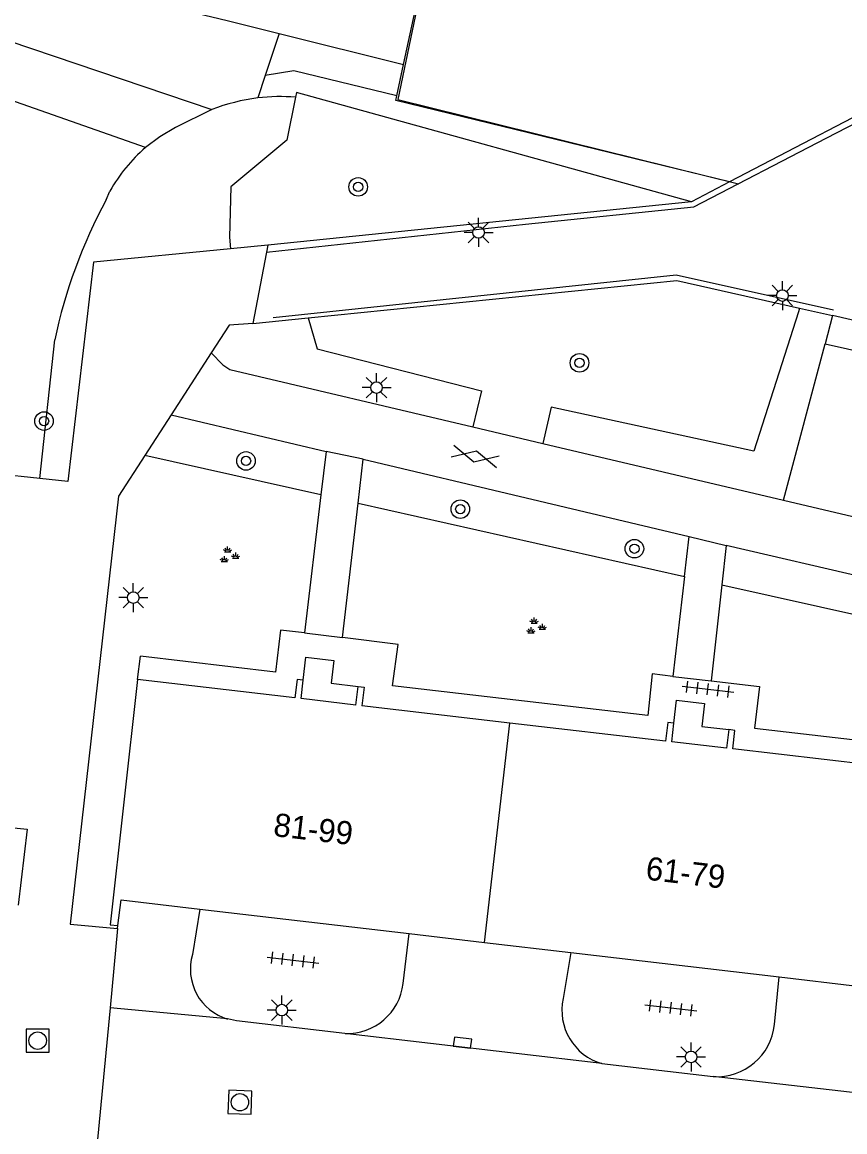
# Model space of a CAD drawing. Extents: x 131000 to 133014, y 396499 to 399001.
# Drawn here: x 131343.35 to 131378.83, y 397419.7 to 397467.53 of the extents above; entities that cross this region are included whole.
import ezdxf

# ---------------------------------------------------------------- set-up
doc = ezdxf.new("R2010")
doc.units = 0
for name, color, linetype in [('gg-afsc-hekwerk', 7, 'Continuous'), ('gg-anno-huisnummerreeks BGT', 7, 'Continuous'), ('gg-bbg-hoofdgebouw', 7, 'Continuous'), ('gg-bbg-toegangstrap', 7, 'Continuous'), ('gg-bbg-tussenscheiding', 7, 'Continuous'), ('gg-knt-onverhard', 7, 'Continuous'), ('gg-knt-trap', 7, 'Continuous'), ('gg-knt-verharding', 7, 'Continuous'), ('gg-knt-verharding nz', 7, 'Continuous'), ('gg-kwrk-keermuur', 7, 'Continuous'), ('gt-grn-groengrens', 7, 'Continuous'), ('gt-grn-weggrens', 7, 'Continuous'), ('gt-symb-boom', 7, 'Continuous'), ('gt-symb-gesloten verharding', 7, 'Continuous'), ('gt-symb-groenvak', 7, 'Continuous'), ('gt-symb-kolk', 7, 'Continuous'), ('gt-symb-lichtmast', 7, 'Continuous'), ('gt-symb-rioolschacht', 7, 'Continuous'), ('gt-symb-tegel verharding', 7, 'Continuous'), ('gx-grn-maaiveld', 7, 'Continuous')]:
    doc.layers.add(name, color=color, linetype=linetype)

# ---------------------------------------------------------------- blocks, each defined once
blk = doc.blocks.new('gt0-LMAST')
at = {"layer": 'gt-symb-lichtmast'}
for p, q in [((-0.005, 0.246), (-0.005, 0.621)), ((-0.182, 0.173), (-0.447, 0.438)), ((0.172, 0.173), (0.437, 0.438)), ((-0.255, -0.004), (-0.63, -0.004)), ((-0.182, -0.181), (-0.447, -0.446)), ((-0.005, -0.254), (-0.005, -0.629)), ((0.437, -0.446), (0.172, -0.181)), ((0.245, -0.004), (0.62, -0.004))]:
    blk.add_line(p, q, dxfattribs=at)
blk.add_circle((-0.005, -0.004), 0.25, dxfattribs=at)
blk = doc.blocks.new('gt0-BOOM')
at = {"layer": 'gt-symb-boom'}
for radius in [0.4, 0.2]:
    blk.add_circle((0, 0), radius, dxfattribs=at)
blk = doc.blocks.new('gt0-GESVH1')
at = {"layer": 'gt-symb-gesloten verharding'}
for p, q in [((-0.992, -0.261), (0.008, 0.239)), ((0.008, -0.261), (-0.992, 0.239)), ((0.008, 0.239), (1.008, -0.261)), ((1.008, 0.239), (0.008, -0.261))]:
    blk.add_line(p, q, dxfattribs=at)
blk = doc.blocks.new('gt0-TEG1')
at = {"layer": 'gt-symb-tegel verharding'}
for p, q in [((-1.125, 0), (1.125, 0)), ((-0.9, -0.25), (-0.9, 0.25)), ((-0.45, -0.25), (-0.45, 0.25)), ((0, -0.25), (0, 0.25)), ((0.45, -0.25), (0.45, 0.25)), ((0.9, -0.25), (0.9, 0.25))]:
    blk.add_line(p, q, dxfattribs=at)
blk = doc.blocks.new('gt0-GRVAK')
at = {"layer": 'gt-symb-groenvak'}
for p, q in [((-0.11, 0.189), (-0.228, 0.24)), ((-0.182, 0.153), (0.088, 0.153)), ((-0.091, 0.211), (-0.156, 0.322)), ((-0.047, 0.214), (-0.047, 0.393)), ((-0.004, 0.211), (0.061, 0.322)), ((0.015, 0.189), (0.133, 0.24)), ((0.262, -0.052), (0.197, 0.059)), ((0.305, -0.049), (0.305, 0.13)), ((0.349, -0.052), (0.414, 0.059)), ((-0.245, -0.228), (-0.363, -0.177)), ((-0.318, -0.264), (-0.047, -0.264)), ((-0.226, -0.206), (-0.291, -0.095)), ((-0.183, -0.203), (-0.183, -0.024)), ((-0.139, -0.206), (-0.074, -0.095)), ((-0.12, -0.228), (-0.002, -0.177)), ((0.243, -0.074), (0.125, -0.023)), ((0.17, -0.11), (0.441, -0.11)), ((0.368, -0.074), (0.486, -0.023))]:
    blk.add_line(p, q, dxfattribs=at)
blk = doc.blocks.new('gt0-RS')
at = {"layer": 'gt-symb-rioolschacht'}
blk.add_lwpolyline([(-0.5, -0.5), (0.5, -0.5), (0.5, 0.5), (-0.5, 0.5)], close=True, dxfattribs=at)
blk.add_circle((0, 0), 0.375, dxfattribs=at)
blk = doc.blocks.new('gt0-KOLK')
at = {"layer": 'gt-symb-kolk'}
blk.add_lwpolyline([(0, 0), (0.375, 0), (0.375, 0.4), (-0.375, 0.4), (-0.375, 0), (0, 0)], dxfattribs=at)

msp = doc.modelspace()

# ---------------------------------------------------------------- linework, layer by layer
at = {"layer": 'gg-afsc-hekwerk'}
for p, q in [((131359.797, 397465.706), (131360.294, 397468.018)), ((131359.797, 397465.706), (131360.294, 397468.018)), ((131354.44, 397467.039), (131359.797, 397465.706)), ((131359.508, 397464.357), (131359.797, 397465.706)), ((131359.508, 397464.357), (131359.797, 397465.706))]:
    msp.add_line(p, q, dxfattribs=at)
for points in [[(131218.793, 397500), (131256.736, 397490.673), (131301.818, 397479.831), (131326.879, 397473.667), (131352.195, 397467.598), (131354.44, 397467.039)], [(131320.371, 397484.879), (131332.582, 397481.944), (131342.326, 397479.554), (131361.747, 397474.75), (131359.558, 397464.195), (131374.241, 397460.561)], [(131353.892, 397457.611), (131365.056, 397458.817), (131372.324, 397459.563), (131378.027, 397462.531), (131381.648, 397464.396), (131382.129, 397464.958), (131383.74, 397471.737), (131384.306, 397474.097), (131389.582, 397472.809), (131398.971, 397470.529), (131408.524, 397468.185), (131418.098, 397465.833), (131427.498, 397463.55), (131427.064, 397461.73), (131429.416, 397461.143), (131429.871, 397462.969)], [(131373.852, 397460.64), (131359.465, 397464.158), (131359.508, 397464.357)], [(131373.852, 397460.64), (131359.465, 397464.158), (131359.508, 397464.357)], [(131354.18, 397454.802), (131371.559, 397456.642), (131378.347, 397455.129)]]:
    msp.add_lwpolyline(points, dxfattribs=at)
at = {"layer": 'gg-bbg-hoofdgebouw'}
for p, q in [((131355.118, 397438.399), (131348.33, 397439.19)), ((131355.381, 397438.368), (131355.473, 397439.159)), ((131357.744, 397438.093), (131357.837, 397438.892)), ((131357.744, 397438.093), (131355.381, 397438.368)), ((131364.39, 397437.318), (131358.007, 397438.062)), ((131371.103, 397436.536), (131364.39, 397437.318)), ((131371.366, 397436.505), (131371.459, 397437.306)), ((131373.828, 397437.032), (131373.734, 397436.229)), ((131373.734, 397436.229), (131371.366, 397436.505)), ((131380.474, 397435.444), (131373.998, 397436.199)), ((131351.01, 397429.294), (131360.037, 397428.239)), ((131360.037, 397428.239), (131363.297, 397427.858)), ((131363.297, 397427.858), (131367.012, 397427.423)), ((131367.012, 397427.423), (131376.002, 397426.372)), ((131376.002, 397426.372), (131379.381, 397425.977))]:
    msp.add_line(p, q, dxfattribs=at)
for points in [[(131348.33, 397439.19), (131347.15, 397428.62), (131347.48, 397428.59)], [(131355.473, 397439.159), (131355.21, 397439.19), (131355.118, 397438.399)], [(131357.837, 397438.892), (131358.1, 397438.861), (131358.007, 397438.062)], [(131371.459, 397437.306), (131371.196, 397437.337), (131371.103, 397436.536)], [(131373.998, 397436.199), (131374.091, 397437.001), (131373.828, 397437.032)], [(131347.48, 397428.59), (131347.62, 397429.69), (131351.01, 397429.294)]]:
    msp.add_lwpolyline(points, dxfattribs=at)
at = {"layer": 'gg-bbg-toegangstrap'}
for points in [[(131355.473, 397439.159), (131355.585, 397440.153), (131356.788, 397440.017), (131356.672, 397439.029), (131357.837, 397438.892)], [(131371.459, 397437.306), (131371.574, 397438.299), (131372.776, 397438.16), (131372.659, 397437.17), (131373.828, 397437.032)]]:
    msp.add_lwpolyline(points, dxfattribs=at)
at = {"layer": 'gg-bbg-tussenscheiding'}
msp.add_line((131363.297, 397427.858), (131364.39, 397437.318), dxfattribs=at)
at = {"layer": 'gg-knt-onverhard'}
msp.add_line((131348.669, 397462.12), (131340.573, 397464.969), dxfattribs=at)
msp.add_lwpolyline([(131254.172, 397487.824), (131329.118, 397471.357), (131351.53, 397463.76)], dxfattribs=at)
at = {"layer": 'gg-knt-trap'}
for p, q in [((131378.297, 397454.879), (131377.985, 397453.659)), ((131384.919, 397453.376), (131378.297, 397454.879)), ((131377.985, 397453.659), (131384.656, 397452.165))]:
    msp.add_line(p, q, dxfattribs=at)
at = {"layer": 'gg-knt-verharding'}
for p, q in [((131346.97, 397459.87), (131347.14, 397460.25)), ((131353.945, 397457.916), (131352.338, 397457.759)), ((131344.121, 397447.862), (131344.76, 397453.83)), ((131376.191, 397446.921), (131377.985, 397453.659)), ((131351.508, 397453.28), (131349.779, 397450.61)), ((131349.779, 397450.61), (131348.639, 397448.85)), ((131349.779, 397450.61), (131356.458, 397449.029)), ((131362.79, 397450.084), (131365.801, 397449.374)), ((131365.801, 397449.374), (131376.191, 397446.921)), ((131356.458, 397449.029), (131356.234, 397447.149)), ((131358.06, 397448.688), (131356.458, 397449.029)), ((131357.838, 397446.79), (131358.06, 397448.688)), ((131358.06, 397448.688), (131372.117, 397445.361)), ((131356.234, 397447.149), (131355.527, 397441.2)), ((131357.161, 397441.011), (131357.838, 397446.79)), ((131376.191, 397446.921), (131383.032, 397445.306)), ((131371.915, 397443.638), (131372.117, 397445.361)), ((131372.117, 397445.361), (131373.708, 397444.977)), ((131373.708, 397444.977), (131373.52, 397443.278)), ((131388.105, 397441.628), (131373.708, 397444.977)), ((131371.915, 397443.638), (131371.408, 397439.322)), ((131373.52, 397443.278), (131373.06, 397439.134)), ((131348.33, 397439.19), (131348.45, 397440.198)), ((131351.01, 397429.294), (131350.7, 397427.34)), ((131347.467, 397428.454), (131347.144, 397425.037)), ((131347.467, 397428.454), (131347.48, 397428.59)), ((131359.787, 397426.087), (131360.037, 397428.239)), ((131367.012, 397427.423), (131366.683, 397425.445)), ((131375.793, 397424.316), (131376.002, 397426.372)), ((131347.144, 397425.037), (131346.46, 397417.817)), ((131368.358, 397422.635), (131373.151, 397422.074))]:
    msp.add_line(p, q, dxfattribs=at)
for points in [[(131351.53, 397463.76), (131349.96, 397462.99), (131349.289, 397462.592), (131348.669, 397462.12)], [(131352.338, 397457.759), (131346.436, 397457.184), (131345.32, 397447.733), (131344.121, 397447.862)], [(131353.297, 397454.537), (131352.276, 397454.466), (131351.508, 397453.28)], [(131351.508, 397453.28), (131352.005, 397452.754), (131352.311, 397452.558), (131362.79, 397450.084)], [(131348.639, 397448.85), (131347.504, 397447.097), (131345.425, 397428.647), (131347.467, 397428.454)], [(131344.121, 397447.862), (131342.22, 397448.066), (131340.571, 397433.038), (131343.565, 397432.738), (131343.186, 397429.463)], [(131355.527, 397441.2), (131354.495, 397441.322), (131354.275, 397439.506), (131348.45, 397440.198)], [(131371.408, 397439.322), (131370.518, 397439.437), (131370.338, 397437.64), (131359.328, 397438.919), (131359.564, 397440.701), (131357.161, 397441.011)], [(131373.06, 397439.134), (131375.148, 397438.888), (131374.932, 397437.101), (131386.498, 397435.755), (131386.706, 397437.554), (131387.6, 397437.449)], [(131357.275, 397423.932), (131352.59, 397424.48), (131352.208, 397424.559)]]:
    msp.add_lwpolyline(points, dxfattribs=at)
for centre, radius, start, end in [((131354.503, 397456.16), 8.161, 96.949, 111.3677), ((131354.506, 397456.108), 8.213, 85.5339, 96.9263), ((131353.106, 397456.932), 6.827, 130.5387, 150.9192), ((131366.957, 397449.133), 22.689, 151.7544, 168.0511), ((131352.844, 397426.703), 2.237, 163.4615, 253.4762), ((131357.352, 397426.384), 2.453, 268.2081, 353.0433), ((131369.02, 397424.934), 2.392, 167.6574, 253.9397), ((131373.299, 397424.578), 2.508, 266.6234, 354.0124)]:
    msp.add_arc(centre, radius, start, end, dxfattribs=at)
at = {"layer": 'gg-knt-verharding nz'}
for p, q in [((131352.208, 397424.559), (131347.144, 397425.037)), ((131368.358, 397422.635), (131357.275, 397423.932)), ((131384.516, 397420.784), (131373.151, 397422.074))]:
    msp.add_line(p, q, dxfattribs=at)
at = {"layer": 'gg-kwrk-keermuur'}
for p, q in [((131373.852, 397460.64), (131372.211, 397459.787)), ((131372.211, 397459.787), (131353.945, 397457.916)), ((131376.872, 397455.201), (131378.297, 397454.879)), ((131353.297, 397454.537), (131355.693, 397454.781))]:
    msp.add_line(p, q, dxfattribs=at)
msp.add_lwpolyline([(131355.693, 397454.781), (131371.583, 397456.398), (131376.872, 397455.201)], dxfattribs=at)
at = {"layer": 'gt-grn-groengrens'}
for p, q in [((131354.44, 397467.039), (131353.839, 397465.232)), ((131353.839, 397465.232), (131353.516, 397464.261)), ((131356.234, 397447.149), (131348.639, 397448.85)), ((131357.838, 397446.79), (131371.915, 397443.638)), ((131373.52, 397443.278), (131387.915, 397440.055))]:
    msp.add_line(p, q, dxfattribs=at)
for points in [[(131359.508, 397464.357), (131355.067, 397465.437), (131353.839, 397465.232)], [(131355.146, 397464.296), (131354.772, 397462.436), (131352.346, 397460.438), (131352.289, 397458.262), (131352.338, 397457.759)], [(131372.211, 397459.787), (131355.186, 397464.493), (131355.146, 397464.296)], [(131376.872, 397455.201), (131376.837, 397455.046), (131374.908, 397449.037), (131366.171, 397450.94), (131365.801, 397449.374)], [(131355.693, 397454.781), (131356.072, 397453.454), (131363.158, 397451.642), (131362.79, 397450.084)]]:
    msp.add_lwpolyline(points, dxfattribs=at)
at = {"layer": 'gt-grn-weggrens'}
for p, q in [((131353.945, 397457.916), (131353.297, 397454.537)), ((131355.527, 397441.2), (131357.161, 397441.011)), ((131371.408, 397439.322), (131373.06, 397439.134))]:
    msp.add_line(p, q, dxfattribs=at)
at = {"layer": 'gx-grn-maaiveld'}
msp.add_lwpolyline([(131382.392, 397466.543), (131381.984, 397464.868), (131373.852, 397460.64)], dxfattribs=at)

# ---------------------------------------------------------------- block references
at = {"layer": 'gt-symb-boom'}
for p in [(131357.843, 397460.429), (131367.389, 397452.845), (131344.296, 397450.334), (131353.007, 397448.616), (131362.247, 397446.538), (131369.756, 397444.832)]:
    msp.add_blockref('gt0-BOOM', p, dxfattribs=at)
at = {"layer": 'gt-symb-gesloten verharding', "rotation": -13.174926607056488}
msp.add_blockref('gt0-GESVH1', (131362.886, 397448.823), dxfattribs=at)
at = {"layer": 'gt-symb-groenvak'}
for p in [(131352.259, 397444.538), (131365.481, 397441.468)]:
    msp.add_blockref('gt0-GRVAK', p, dxfattribs=at)
at = {"layer": 'gt-symb-kolk', "rotation": -6.947410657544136}
msp.add_blockref('gt0-KOLK', (131362.318, 397423.34), dxfattribs=at)
at = {"layer": 'gt-symb-lichtmast'}
for p in [(131363.039, 397458.468), (131376.142, 397455.749), (131358.639, 397451.781), (131348.15, 397442.728), (131354.555, 397424.946), (131372.205, 397422.927)]:
    msp.add_blockref('gt0-LMAST', p, dxfattribs=at)
at = {"layer": 'gt-symb-rioolschacht'}
msp.add_blockref('gt0-RS', (131344.021, 397423.625), dxfattribs=at)
at = {"layer": 'gt-symb-rioolschacht', "rotation": -2.235636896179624}
msp.add_blockref('gt0-RS', (131352.743, 397420.969), dxfattribs=at)
at = {"layer": 'gt-symb-tegel verharding'}
for p, rotation in [((131372.926, 397438.774), -6.776782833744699), ((131355.032, 397427.1), -6.6629636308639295), ((131371.327, 397425.038), -6.662963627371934)]:
    msp.add_blockref('gt0-TEG1', p, dxfattribs=dict(at, rotation=rotation))

# ---------------------------------------------------------------- texts
at = {"layer": 'gg-anno-huisnummerreeks BGT'}
for s, p in [('81-99', (131354.155, 397432.451)), ('61-79', (131370.21, 397430.573))]:
    msp.add_text(s, height=1, rotation=353.3, dxfattribs=at).set_placement(p)

doc.saveas('drawing.dxf')
